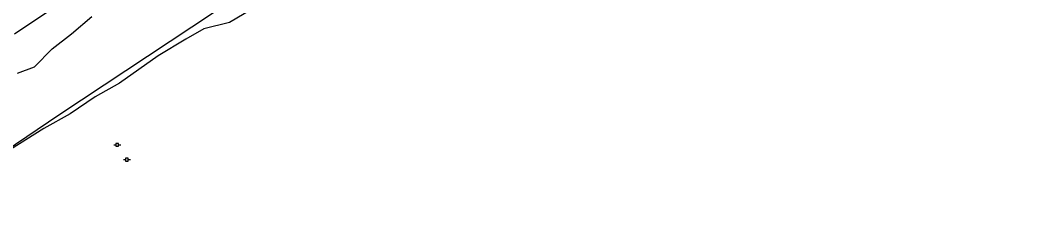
# Model space of a CAD drawing. Extents: x 1901471 to 1963503, y 756461 to 799997.
# Drawn here: x 1921162 to 1922045, y 767601 to 767763 of the extents above; entities that cross this region are included whole.
import ezdxf

# ---------------------------------------------------------------- set-up
doc = ezdxf.new("R2010")
doc.units = 0
for name, color, linetype in [('Default', 7, 'Continuous'), ('RD_EX_Fence_Other', 7, 'Continuous'), ('RD_EX_H2O', 7, 'Continuous'), ('RD_EX_UT', 7, 'Continuous'), ('RD_EX_VEG', 7, 'Continuous')]:
    doc.layers.add(name, color=color, linetype=linetype)

# ---------------------------------------------------------------- blocks, each defined once
blk = doc.blocks.new('PP')
at = {"layer": 'RD_EX_UT'}
for p, q in [((2.5, 2.5), (-2.5, 2.5)), ((-2.5, 2.5), (-2.5, -2.5)), ((2.5, -2.5), (2.5, 2.5)), ((-5.9, -0.1), (-2.5, -0.1)), ((-2.5, -2.5), (2.5, -2.5)), ((2.4, -0.1), (6.1, -0.1))]:
    blk.add_line(p, q, dxfattribs=at)

msp = doc.modelspace()

# ---------------------------------------------------------------- linework, layer by layer
at = {"layer": 'RD_EX_Fence_Other'}
msp.add_lwpolyline([(1921110.79, 767601.39), (1921109.26, 767622.04), (1921196.16, 767680.91), (1921463.66, 767858.39), (1921595.69, 767940.92), (1921869.64, 768116.8), (1922122.4, 768277.15), (1922266.84, 768373.79), (1922394.41, 768454.75), (1922507.12, 768527.42), (1922756.1, 768688.77), (1922880.06, 768768.9), (1922970.5, 768828.46), (1923064.38, 768888.48), (1923170.76, 768956.35)], dxfattribs=at)
at = {"layer": 'RD_EX_H2O'}
msp.add_lwpolyline([(1921836.63, 768182.34), (1921794.42, 768158.67), (1921755.24, 768138.4), (1921721.04, 768116.48), (1921688.23, 768095.7), (1921659.72, 768077.31), (1921626.45, 768055.77), (1921591.29, 768033.12), (1921558.17, 768013.52), (1921529.33, 767995.87), (1921495.12, 767973), (1921457.95, 767947.6), (1921420.23, 767922.4), (1921347.43, 767874.88), (1921273.02, 767827.5), (1921213.86, 767788.94), (1921157.02, 767750.58)], dxfattribs=at)
at = {"layer": 'RD_EX_VEG'}
for points in [[(1921362.48, 767772.03), (1921343.22, 767760.49), (1921321.11, 767754.98), (1921305.5, 767746.2), (1921281.5, 767731.56), (1921247.95, 767707.81), (1921226.99, 767695.87), (1921205.23, 767681.15), (1921182.29, 767668.47), (1921153.36, 767650.11)], [(1921159.42, 767716.47), (1921174.2, 767722.14), (1921189.55, 767737.75), (1921206.28, 767750.74), (1921223.92, 767765.82)]]:
    msp.add_lwpolyline(points, dxfattribs=at)

# ---------------------------------------------------------------- block references
at = {"layer": 'Default', "xscale": 0.5039370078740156, "yscale": 0.5039370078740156}
for p in [(1921245.93, 767654.3), (1921254.3, 767641.45)]:
    msp.add_blockref('PP', p, dxfattribs=at)

doc.saveas('drawing.dxf')
